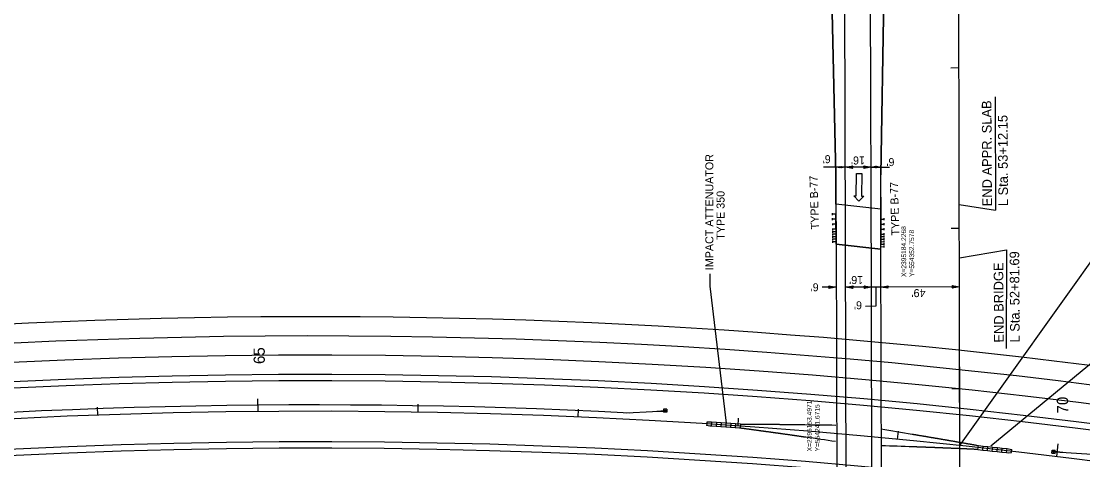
# Model space of a CAD drawing. Extents: x 2389694 to 2405615, y 547005 to 573532.
# Drawn here: x 2394645 to 2395308, y 554225 to 554498 of the extents above; entities that cross this region are included whole.
import ezdxf

# ---------------------------------------------------------------- set-up
doc = ezdxf.new("R2010")
doc.units = 0
for name, color, linetype in [('Old_Level_11', 7, 'Continuous'), ('Prop Approach Slab', 7, 'Continuous'), ('Prop Approach Slab Hatching', 7, 'Continuous'), ('Prop Cable Guiderail Anchor Unit CELL', 7, 'Continuous'), ('Prop Cable Guiderail Double Face', 7, 'Continuous'), ('Prop Dimension', 7, 'Continuous'), ('Prop Dimension Text', 7, 'Continuous'), ('Prop DSN Text', 7, 'Continuous'), ('Prop EOT', 7, 'Continuous'), ('Prop Guardrail', 7, 'Continuous'), ('Prop Guardrail Attenuator CELL', 7, 'Continuous'), ('Prop Horizontal Alignment', 7, 'Continuous'), ('Prop Horizontal Alignment Curve and Spiral Data', 7, 'Continuous'), ('Prop Horizontal Alignment Tick Large', 7, 'Continuous'), ('Prop Horizontal Alignment Tick Small', 7, 'Continuous'), ('Prop Lane Arrow Through CELL', 7, 'Continuous'), ('Prop Lane Lines', 7, 'Continuous'), ('Prop SAU III Approach CELL', 7, 'Continuous'), ('Prop SAU III Trailing CELL', 7, 'Continuous'), ('Prop SBG', 7, 'Continuous')]:
    doc.layers.add(name, color=color, linetype=linetype)

# ---------------------------------------------------------------- blocks, each defined once
blk = doc.blocks.new('Guardrail Attenuator')
at = {"layer": 'Prop Guardrail Attenuator CELL'}
for p, q in [((0, 1.25), (3, 1.25)), ((0, -1.25), (0, 1.25)), ((3, -1.25), (3, 1.25)), ((3, 1.25), (6, 1.25)), ((6, -1.25), (6, 1.25)), ((6, 1.25), (9, 1.25)), ((9, -1.25), (9, 1.25)), ((9, 1.25), (12, 1.25)), ((12, -1.25), (12, 1.25)), ((12, 1.25), (15, 1.25)), ((15, 1.25), (18, 1.25)), ((15, -1.25), (15, 1.25)), ((18, -1.25), (18, 1.25)), ((18, 1.25), (19, 1.25)), ((19, 1.25), (21, 1)), ((21, 0), (21, 1)), ((21, -1), (21, 0)), ((0, -1.25), (3, -1.25)), ((3, -1.25), (6, -1.25)), ((6, -1.25), (9, -1.25)), ((9, -1.25), (12, -1.25)), ((12, -1.25), (15, -1.25)), ((15, -1.25), (18, -1.25)), ((18, -1.25), (19, -1.25)), ((19, -1.25), (21, -1))]:
    blk.add_line(p, q, dxfattribs=at)
blk = doc.blocks.new('Type III SAU AP')
at = {"layer": 'Prop SAU III Approach CELL'}
for p, q in [((0, 0), (18.75, 0)), ((0.98975, 2), (2.13525, 2)), ((1.5625, 0), (1.5625, 2)), ((2.55225, 2), (3.69775, 2)), ((3.125, 0), (3.125, 2)), ((4.11475, 2), (5.26025, 2)), ((4.6875, 0), (4.6875, 2)), ((5.67725, 2), (6.82275, 2)), ((6.25, 0), (6.25, 2)), ((7.23975, 2), (8.38525, 2)), ((7.8125, 0), (7.8125, 2)), ((8.80225, 2), (9.94775, 2)), ((9.375, 0), (9.375, 2)), ((11.92725, 2), (13.07275, 2)), ((12.5, 0), (12.5, 2)), ((15.05225, 2), (16.19775, 2)), ((15.625, 0), (15.625, 2)), ((18.17725, 2), (19.32275, 2)), ((18.75, 0), (18.75, 2))]:
    blk.add_line(p, q, dxfattribs=at)
blk = doc.blocks.new('Type III SAU TR')
at = {"layer": 'Prop SAU III Trailing CELL'}
for p, q in [((0, 0), (18.75, 0)), ((1.5625, 0), (1.5625, -2)), ((3.125, 0), (3.125, -2)), ((4.6875, 0), (4.6875, -2)), ((6.25, 0), (6.25, -2)), ((7.8125, 0), (7.8125, -2)), ((9.375, 0), (9.375, -2)), ((12.5, 0), (12.5, -2)), ((15.625, 0), (15.625, -2)), ((18.75, 0), (18.75, -2)), ((0.98975, -2), (2.13525, -2)), ((2.55225, -2), (3.69775, -2)), ((4.11475, -2), (5.26025, -2)), ((5.67725, -2), (6.82275, -2)), ((7.23975, -2), (8.38525, -2)), ((8.80225, -2), (9.94775, -2)), ((11.92725, -2), (13.07275, -2)), ((15.05225, -2), (16.19775, -2)), ((18.17725, -2), (19.32275, -2))]:
    blk.add_line(p, q, dxfattribs=at)

msp = doc.modelspace()

# ---------------------------------------------------------------- linework, layer by layer
at = {"layer": 'Prop Approach Slab'}
for p, q in [((2395154.11, 554384.09), (2395154.17, 554362.65)), ((2395182.12, 554381.03), (2395182.18, 554359.37)), ((2395154.17, 554362.65), (2395154.78, 554130.56)), ((2395182.79, 554127.29), (2395182.18, 554359.37)), ((2395182.19, 554356.03), (2395154.18, 554359.08))]:
    msp.add_line(p, q, dxfattribs=at)
at = {"layer": 'Prop Approach Slab Hatching'}
msp.add_lwpolyline([(2395154.11, 554384.09), (2395154.18, 554359.08), (2395182.19, 554356.03), (2395182.12, 554381.03)], close=True, dxfattribs=at)
at = {"layer": 'Prop Cable Guiderail Anchor Unit CELL'}
for p, q in [((2395023.58, 554253.87), (2395039.55, 554254.8)), ((2395039.55, 554254.8), (2395047.53, 554255.45)), ((2395039.55, 554254.8), (2395047.54, 554255.26)), ((2395039.55, 554254.8), (2395047.53, 554255.06)), ((2395039.55, 554254.8), (2395039.55, 554254.8)), ((2395048.48, 554256.32), (2395046.48, 554256.2)), ((2395046.48, 554256.2), (2395046.6, 554254.2)), ((2395048.59, 554254.32), (2395046.6, 554254.2)), ((2395047.76, 554255.69), (2395047.26, 554255.66)), ((2395047.26, 554255.66), (2395047.31, 554254.83)), ((2395047.81, 554254.86), (2395047.31, 554254.83)), ((2395047.76, 554255.69), (2395047.81, 554254.86)), ((2395048.48, 554256.32), (2395048.59, 554254.32)), ((2395288.95, 554228.79), (2395289.1, 554230.78)), ((2395288.95, 554228.79), (2395290.95, 554228.64)), ((2395289.1, 554230.78), (2395291.09, 554230.64)), ((2395289.74, 554229.32), (2395289.8, 554230.15)), ((2395289.74, 554229.32), (2395290.24, 554229.28)), ((2395289.8, 554230.15), (2395290.3, 554230.11)), ((2395298, 554229.13), (2395290.01, 554229.52)), ((2395298, 554229.13), (2395290.02, 554229.71)), ((2395298, 554229.13), (2395290.06, 554229.91)), ((2395290.24, 554229.28), (2395290.3, 554230.11)), ((2395290.95, 554228.64), (2395291.09, 554230.64)), ((2395313.96, 554227.95), (2395298, 554229.13)), ((2395298, 554229.13), (2395298, 554229.13))]:
    msp.add_line(p, q, dxfattribs=at)
at = {"layer": 'Prop Cable Guiderail Double Face'}
msp.add_arc((2394828.31, 550434.92), 3824, 87.04844, 123.9393, dxfattribs=at)
at = {"layer": 'Prop Dimension'}
for p, q in [((2395154.06, 554402.35), (2395145.01, 554802.32)), ((2395253.65, 554450.99), (2395253.71, 554380.35)), ((2395231.11, 554383.8), (2395253.71, 554380.35)), ((2395231.86, 554099.89), (2395231.19, 554355.88)), ((2395231.2, 554350.7), (2395260.69, 554355.58)), ((2395260.69, 554355.58), (2395260.53, 554294.01)), ((2395075.34, 554340.73), (2395075.34, 554332.97)), ((2395075.34, 554332.97), (2395085.46, 554247.56)), ((2395154.25, 554332.32), (2395145.53, 554332.3)), ((2395176.25, 554332.38), (2395160.25, 554332.34)), ((2395182.25, 554332.4), (2395176.25, 554332.38)), ((2395179.32, 554320.66), (2395179.18, 554332.23)), ((2395231.25, 554332.53), (2395182.25, 554332.4)), ((2395172.47, 554320.43), (2395179.32, 554320.66)), ((2395359.99, 554323.26), (2395250.95, 554233.28))]:
    msp.add_line(p, q, dxfattribs=at)
for points in [[(2395156.75, 554406.73), (2395154.05, 554407.19), (2395156.76, 554407.67), (2395156.42, 554407.19)], [(2395157.35, 554407.66), (2395160.05, 554407.2), (2395157.34, 554406.71), (2395157.68, 554407.19)], [(2395164.55, 554406.44), (2395160.05, 554407.2), (2395164.57, 554408.01), (2395164, 554407.21)], [(2395171.55, 554408.01), (2395176.05, 554407.24), (2395171.53, 554406.43), (2395172.1, 554407.23)], [(2395178.75, 554406.79), (2395176.05, 554407.24), (2395178.76, 554407.73), (2395178.42, 554407.25)], [(2395179.35, 554407.72), (2395182.05, 554407.26), (2395179.34, 554406.77), (2395179.68, 554407.25)], [(2395149.75, 554333.09), (2395154.25, 554332.32), (2395149.73, 554331.51), (2395150.3, 554332.31)], [(2395164.75, 554331.57), (2395160.25, 554332.34), (2395164.77, 554333.15), (2395164.2, 554332.35)], [(2395171.75, 554333.14), (2395176.25, 554332.38), (2395171.73, 554331.57), (2395172.3, 554332.37)], [(2395186.75, 554331.63), (2395182.25, 554332.4), (2395186.77, 554333.21), (2395186.2, 554332.41)], [(2395226.75, 554333.29), (2395231.25, 554332.53), (2395226.73, 554331.71), (2395227.3, 554332.52)]]:
    msp.add_lwpolyline(points, close=True, dxfattribs=at)
msp.add_lwpolyline([(2395231.68, 554169.01), (2395231.51, 554231.96), (2395231.27, 554231.96)], dxfattribs=at)
at = {"layer": 'Prop DSN Text'}
for p, q in [((2395160.05, 554407.2), (2395146.38, 554407.16)), ((2395176.05, 554407.24), (2395160.05, 554407.2)), ((2395176.05, 554407.24), (2395187.52, 554407.27))]:
    msp.add_line(p, q, dxfattribs=at)
at = {"layer": 'Prop EOT'}
for p, q in [((2395160.86, 554099.7), (2395158.69, 554921.89)), ((2395176.26, 554329.14), (2395174.69, 554921.93)), ((2395154.06, 554402.35), (2395145.01, 554802.32)), ((2395189.01, 554802.44), (2395182.06, 554402.42)), ((2395182.12, 554381.03), (2395182.05, 554407.26)), ((2395176.86, 554099.74), (2395176.26, 554329.14))]:
    msp.add_line(p, q, dxfattribs=at)
for centre, radius, start, end in [((2392902.55, 556337.94), 2284, 296.10428, 342.30241), ((2392902.55, 556337.94), 2288, 296.10428, 342.30241), ((2392902.55, 556337.94), 2312, 296.10428, 342.30241), ((2392902.55, 556337.94), 2316, 296.10428, 342.30241), ((2394865.6, 554590.75), 1087, 256.52302, 12.63033), ((2394865.6, 554590.75), 1063, 256.52302, 12.63033), ((2394828.31, 550434.92), 3879, 67.475, 106.78848), ((2394828.31, 550434.92), 3867, 59.69891, 109.59769), ((2394828.31, 550434.92), 3843, 59.69891, 123.9393), ((2394828.31, 550434.92), 3839, 59.69891, 123.9393), ((2394828.31, 550434.92), 3801, 59.69891, 123.9393), ((2394828.31, 550434.92), 3797, 59.69891, 123.9393)]:
    msp.add_arc(centre, radius, start, end, dxfattribs=at)
at = {"layer": 'Prop Guardrail'}
for p, q in [((2395145.01, 554802.32), (2395154.06, 554402.35)), ((2395182.06, 554402.42), (2395189.01, 554802.44)), ((2395154.06, 554402.35), (2395154.04, 554377.83)), ((2395182.32, 554374.78), (2395182.06, 554402.42))]:
    msp.add_line(p, q, dxfattribs=at)
for points in [[(2395094.43, 554246.95), (2395094.99, 554246.95), (2395095.55, 554246.95), (2395096.11, 554246.94), (2395096.67, 554246.94), (2395097.23, 554246.94), (2395097.78, 554246.94), (2395098.34, 554246.94), (2395098.9, 554246.93), (2395099.47, 554246.93), (2395100.02, 554246.93), (2395100.58, 554246.93), (2395101.14, 554246.92), (2395101.7, 554246.92), (2395102.25, 554246.92), (2395102.82, 554246.92), (2395103.38, 554246.91), (2395103.94, 554246.91), (2395104.49, 554246.91), (2395105.05, 554246.91), (2395105.61, 554246.9), (2395106.17, 554246.9), (2395106.73, 554246.9), (2395107.29, 554246.89), (2395107.85, 554246.89), (2395108.41, 554246.88), (2395108.96, 554246.88), (2395109.52, 554246.88), (2395110.09, 554246.87), (2395110.65, 554246.87), (2395111.2, 554246.87), (2395111.76, 554246.86), (2395112.32, 554246.86), (2395112.88, 554246.85), (2395113.44, 554246.85), (2395114, 554246.85), (2395114.56, 554246.84), (2395115.11, 554246.84), (2395115.67, 554246.83), (2395116.23, 554246.83), (2395116.8, 554246.82), (2395117.35, 554246.82), (2395117.91, 554246.81), (2395118.47, 554246.81), (2395119.03, 554246.8), (2395119.58, 554246.8), (2395120.15, 554246.79), (2395120.71, 554246.79), (2395121.27, 554246.78), (2395121.82, 554246.78), (2395122.38, 554246.77), (2395122.94, 554246.77), (2395123.51, 554246.76), (2395124.06, 554246.75), (2395124.62, 554246.75), (2395125.18, 554246.74), (2395125.74, 554246.74), (2395126.29, 554246.73), (2395126.86, 554246.72), (2395127.42, 554246.72), (2395127.98, 554246.71), (2395128.53, 554246.7), (2395129.09, 554246.7), (2395129.65, 554246.69), (2395130.22, 554246.68), (2395130.77, 554246.68), (2395131.33, 554246.67), (2395131.89, 554246.66), (2395132.45, 554246.66), (2395133, 554246.65), (2395133.57, 554246.64), (2395134.13, 554246.64), (2395134.69, 554246.63), (2395154.04, 554246.37)], [(2395153.93, 554236.04), (2395135.26, 554238.74), (2395134.69, 554238.82), (2395134.12, 554238.9), (2395133.55, 554238.98), (2395132.99, 554239.06), (2395132.42, 554239.15), (2395131.86, 554239.23), (2395131.3, 554239.31), (2395130.72, 554239.39), (2395130.16, 554239.47), (2395129.59, 554239.55), (2395129.03, 554239.63), (2395128.46, 554239.71), (2395127.9, 554239.79), (2395127.32, 554239.87), (2395126.76, 554239.95), (2395126.19, 554240.04), (2395125.63, 554240.12), (2395125.06, 554240.2), (2395124.49, 554240.28), (2395123.92, 554240.36), (2395123.36, 554240.44), (2395122.79, 554240.52), (2395122.23, 554240.6), (2395121.66, 554240.68), (2395121.09, 554240.76), (2395120.52, 554240.84), (2395119.96, 554240.91), (2395119.39, 554240.99), (2395118.83, 554241.07), (2395118.26, 554241.15), (2395117.68, 554241.23), (2395117.12, 554241.31), (2395116.55, 554241.39), (2395115.99, 554241.47), (2395115.42, 554241.55), (2395114.86, 554241.63), (2395114.28, 554241.71), (2395113.72, 554241.78), (2395113.15, 554241.86), (2395112.59, 554241.94), (2395112.02, 554242.02), (2395111.45, 554242.1), (2395110.88, 554242.18), (2395110.32, 554242.25), (2395109.75, 554242.33), (2395109.18, 554242.41), (2395108.62, 554242.49), (2395108.04, 554242.57), (2395107.48, 554242.64), (2395106.91, 554242.72), (2395106.35, 554242.8), (2395105.78, 554242.88), (2395105.22, 554242.95), (2395104.64, 554243.03), (2395104.07, 554243.11), (2395103.51, 554243.18), (2395102.94, 554243.26), (2395102.38, 554243.34), (2395101.8, 554243.42), (2395101.24, 554243.49), (2395100.67, 554243.57), (2395100.1, 554243.65), (2395099.54, 554243.72), (2395098.97, 554243.8), (2395098.4, 554243.87), (2395097.83, 554243.95), (2395097.27, 554244.03), (2395096.7, 554244.1), (2395096.13, 554244.18), (2395095.57, 554244.25), (2395094.99, 554244.33), (2395093.86, 554244.48)], [(2395182.32, 554243.92), (2395201.73, 554240.69), (2395202.3, 554240.6), (2395202.87, 554240.5), (2395203.43, 554240.41), (2395203.99, 554240.32), (2395204.57, 554240.22), (2395205.13, 554240.13), (2395205.7, 554240.03), (2395206.27, 554239.94), (2395206.83, 554239.84), (2395207.4, 554239.75), (2395207.97, 554239.65), (2395208.54, 554239.56), (2395209.1, 554239.46), (2395209.66, 554239.37), (2395210.24, 554239.27), (2395210.8, 554239.17), (2395211.37, 554239.08), (2395211.94, 554238.98), (2395212.5, 554238.89), (2395213.07, 554238.79), (2395213.64, 554238.69), (2395214.2, 554238.6), (2395214.77, 554238.5), (2395215.33, 554238.41), (2395215.9, 554238.31), (2395216.47, 554238.21), (2395217.03, 554238.12), (2395217.61, 554238.02), (2395218.17, 554237.92), (2395218.73, 554237.83), (2395219.31, 554237.73), (2395219.87, 554237.63), (2395220.43, 554237.54), (2395221, 554237.44), (2395221.57, 554237.34), (2395222.13, 554237.25), (2395222.7, 554237.15), (2395223.27, 554237.05), (2395223.83, 554236.95), (2395224.4, 554236.86), (2395224.96, 554236.76), (2395225.53, 554236.66), (2395226.1, 554236.56), (2395226.66, 554236.47), (2395227.23, 554236.37), (2395227.8, 554236.27), (2395228.36, 554236.17), (2395228.93, 554236.07), (2395229.5, 554235.97), (2395230.06, 554235.88), (2395230.62, 554235.78), (2395231.19, 554235.68), (2395231.76, 554235.58), (2395232.32, 554235.48), (2395232.89, 554235.38), (2395233.46, 554235.28), (2395234.02, 554235.19), (2395234.59, 554235.09), (2395235.16, 554234.99), (2395235.72, 554234.89), (2395236.28, 554234.79), (2395236.85, 554234.69), (2395237.42, 554234.59), (2395237.98, 554234.49), (2395238.55, 554234.39), (2395239.12, 554234.29), (2395239.68, 554234.19), (2395240.25, 554234.09), (2395240.81, 554233.99), (2395241.38, 554233.89), (2395241.94, 554233.79), (2395243.07, 554233.59)], [(2395242.81, 554231.1), (2395242.25, 554231.13), (2395241.69, 554231.15), (2395241.12, 554231.18), (2395240.56, 554231.21), (2395240, 554231.23), (2395239.44, 554231.26), (2395238.87, 554231.28), (2395238.31, 554231.31), (2395237.75, 554231.33), (2395237.19, 554231.36), (2395236.62, 554231.38), (2395236.06, 554231.41), (2395235.5, 554231.43), (2395234.94, 554231.46), (2395234.37, 554231.48), (2395233.81, 554231.51), (2395233.25, 554231.53), (2395232.69, 554231.55), (2395232.12, 554231.58), (2395231.56, 554231.6), (2395231, 554231.63), (2395230.44, 554231.65), (2395229.87, 554231.68), (2395229.31, 554231.7), (2395228.75, 554231.72), (2395228.19, 554231.75), (2395227.61, 554231.77), (2395227.05, 554231.79), (2395226.49, 554231.82), (2395225.93, 554231.84), (2395225.36, 554231.86), (2395224.8, 554231.89), (2395224.24, 554231.91), (2395223.68, 554231.93), (2395223.11, 554231.96), (2395222.55, 554231.98), (2395221.99, 554232), (2395221.43, 554232.02), (2395220.87, 554232.05), (2395220.3, 554232.07), (2395219.74, 554232.09), (2395219.18, 554232.11), (2395218.62, 554232.14), (2395218.05, 554232.16), (2395217.49, 554232.18), (2395216.93, 554232.2), (2395216.37, 554232.22), (2395215.8, 554232.25), (2395215.24, 554232.27), (2395214.68, 554232.29), (2395214.12, 554232.31), (2395213.55, 554232.33), (2395212.99, 554232.36), (2395212.43, 554232.38), (2395211.87, 554232.4), (2395211.3, 554232.42), (2395210.74, 554232.44), (2395210.18, 554232.46), (2395209.62, 554232.48), (2395209.05, 554232.5), (2395208.49, 554232.52), (2395207.93, 554232.54), (2395207.37, 554232.57), (2395206.8, 554232.59), (2395206.23, 554232.61), (2395205.67, 554232.63), (2395205.11, 554232.65), (2395204.54, 554232.67), (2395203.98, 554232.69), (2395203.42, 554232.71), (2395202.86, 554232.73), (2395202.29, 554232.75), (2395182.53, 554233.44)]]:
    msp.add_spline(points, degree=3, dxfattribs=at)
at = {"layer": 'Prop Horizontal Alignment'}
msp.add_line((2395231.86, 554099.89), (2395228.72, 555288.08), dxfattribs=at)
for centre, radius, start, end in [((2392902.55, 556337.94), 2300, 296.10428, 342.30241), ((2394865.6, 554590.75), 1075, 256.52302, 12.63033), ((2394828.31, 550434.92), 3820, 59.69891, 123.9393)]:
    msp.add_arc(centre, radius, start, end, dxfattribs=at)
at = {"layer": 'Prop Horizontal Alignment Curve and Spiral Data'}
msp.add_line((2395231.51, 554233.58), (2395326.81, 554367.16), dxfattribs=at)
at = {"layer": 'Prop Horizontal Alignment Tick Large'}
for p, q in [((2394793.16, 554254.75), (2394793.08, 554262.75)), ((2395292.01, 554226.67), (2395292.98, 554234.61))]:
    msp.add_line(p, q, dxfattribs=at)
at = {"layer": 'Prop Horizontal Alignment Tick Small'}
for p, q in [((2395230.89, 554469.01), (2395225.89, 554469)), ((2395231.15, 554369.01), (2395226.15, 554369)), ((2395231.42, 554269.01), (2395226.42, 554269)), ((2394693.19, 554252.53), (2394693.01, 554257.52)), ((2394893.15, 554254.37), (2394893.24, 554259.36)), ((2394993.11, 554251.36), (2394993.32, 554256.35)), ((2395092.95, 554245.74), (2395093.29, 554250.73)), ((2395192.6, 554237.51), (2395193.08, 554242.48))]:
    msp.add_line(p, q, dxfattribs=at)
at = {"layer": 'Prop Lane Arrow Through CELL'}
for p, q in [((2395166.82, 554389.21), (2395167.04, 554403.21)), ((2395167.04, 554403.21), (2395170.34, 554403.16)), ((2395170.34, 554403.16), (2395170.12, 554389.16)), ((2395168.47, 554386.04), (2395165.32, 554389.24)), ((2395165.32, 554389.24), (2395166.82, 554389.21)), ((2395171.62, 554389.14), (2395168.47, 554386.04)), ((2395170.12, 554389.16), (2395171.62, 554389.14))]:
    msp.add_line(p, q, dxfattribs=at)
at = {"layer": 'Prop Lane Lines'}
msp.add_arc((2394828.31, 550434.92), 3855, 59.69891, 123.9393, dxfattribs=at)
at = {"layer": 'Prop SBG'}
for p, q in [((2395154.06, 554402.35), (2395145.01, 554802.32)), ((2395154.11, 554384.09), (2395154.05, 554407.19))]:
    msp.add_line(p, q, dxfattribs=at)

# ---------------------------------------------------------------- block references
at = {"layer": 'Prop Guardrail Attenuator CELL'}
for p, xscale, yscale, rotation in [((2395094.33, 554245.71), 0.99999907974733, 0.9999990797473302, 176.12113234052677), ((2395242.94, 554232.35), 0.9999990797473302, 0.99999907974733, -6.029491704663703)]:
    msp.add_blockref('Guardrail Attenuator', p, dxfattribs=dict(at, xscale=xscale, yscale=yscale, rotation=rotation))
at = {"layer": 'Prop SAU III Approach CELL', "xscale": 0.99999907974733}
for name, p, yscale, rotation in [('Type III SAU AP', (2395154.18, 554359.08), 0.9999990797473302, 90.43375448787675), ('Type III SAU TR', (2395182.19, 554356.03), 0.9999990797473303, 89.60121717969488)]:
    msp.add_blockref(name, p, dxfattribs=dict(at, yscale=yscale, rotation=rotation))

# ---------------------------------------------------------------- texts
at = {"layer": 'Old_Level_11'}
for s, height, rotation, p in [('IMPACT ATTENUATOR', 5, 90, (2395077.55, 554342.92)), ('TYPE 350', 5, 90, (2395084.55, 554361.91)), ('L Sta. 52+81.69', 6, 90.32333, (2395268.89, 554297.86)), ('END BRIDGE', 6, 90.32333, (2395258.89, 554297.81))]:
    msp.add_text(s, height=height, rotation=rotation, dxfattribs=at).set_placement(p)
at = {"layer": 'Prop Dimension'}
for s, p in [('X=2395184.2268', (2395197.99, 554338.7)), ('Y=554352.7578', (2395202.99, 554338.71)), ('X=2395153.4971', (2395139.03, 554229.92)), ('Y=554241.6715', (2395144.03, 554229.93))]:
    msp.add_text(s, height=3, rotation=90.15151, dxfattribs=at).set_placement(p)
at = {"layer": 'Prop Dimension Text'}
for s, height, rotation, p in [('END APPR. SLAB', 6, 90.32333, (2395251.57, 554382.81)), ('L Sta. 53+12.15', 6, 90.32333, (2395261.57, 554382.87)), ("6'", 5, 179.98788, (2395150.85, 554414.66)), ("16'", 5, 179.98788, (2395172.23, 554413.84)), ("6'", 5, 179.98788, (2395190.65, 554412.83)), ('TYPE B-77', 5, 91.69142, (2395143.53, 554368.49)), ('TYPE B-77', 5, 91.69142, (2395193.79, 554364.6)), ("6'", 5, 179.98788, (2395143.32, 554334.76)), ("16'", 5, 179.98788, (2395171.12, 554339.27)), ("49'", 5, 179.98788, (2395210.05, 554331.13)), ("6'", 5, 179.98788, (2395170.39, 554323.57))]:
    msp.add_text(s, height=height, rotation=rotation, dxfattribs=at).set_placement(p)
at = {"layer": 'Prop Horizontal Alignment Curve and Spiral Data'}
for s, p in [('65', (2394797.45, 554284.44)), ('70', (2395299.18, 554253.63))]:
    msp.add_text(s, height=7, rotation=90.52726, dxfattribs=at).set_placement(p)

doc.saveas('drawing.dxf')
